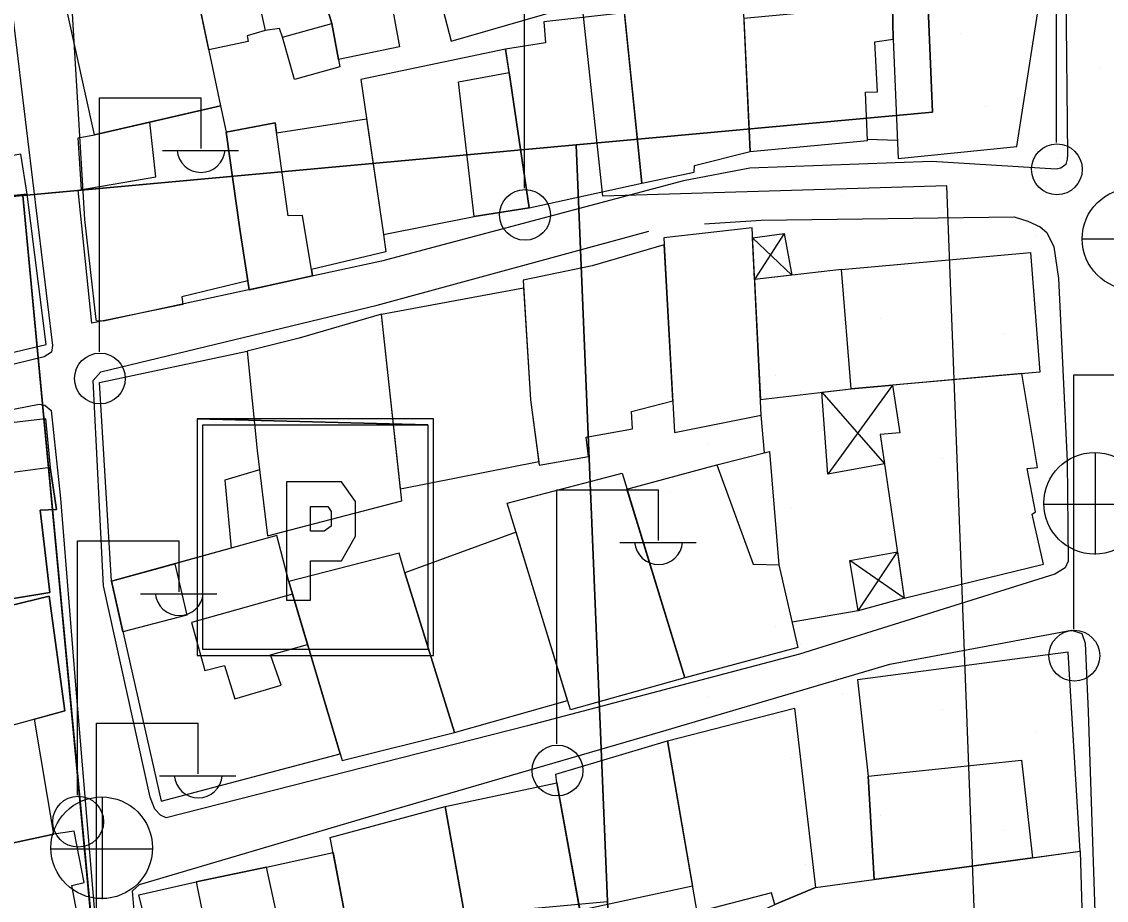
# Model space of a CAD drawing. Extents: x 417997 to 421451, y 4451742 to 4455216.
# Drawn here: x 419876.8 to 419951.5, y 4453561.2 to 4453621.7 of the extents above; entities that cross this region are included whole.
import ezdxf

# ---------------------------------------------------------------- set-up
doc = ezdxf.new("R2010")
doc.units = 0
for name, color, linetype in [('ADA', 7, 'Continuous'), ('ADAKENARI', 7, 'Continuous'), ('B_Mesken', 7, 'Continuous'), ('B_Sundurma', 7, 'Continuous'), ('B_Teras', 7, 'Continuous'), ('Default', 7, 'Continuous'), ('LJ_SEMBOL', 7, 'Continuous'), ('PL_AYA_PARK_DINLENME', 7, 'Continuous'), ('PL_GENEL_OTOPARK', 7, 'Continuous'), ('PL_TİCK', 7, 'Continuous'), ('S_Elektrik_Diregi', 7, 'Continuous'), ('S_Rogar_Kapagi', 7, 'Continuous'), ('S_Rogar_Kapagi_Buski', 7, 'Continuous'), ('Sinir_Duvar_tek_tarafa_ait', 7, 'Continuous'), ('SN_KENTSEL_DONUSUM', 7, 'Continuous'), ('TR_PARKALANI', 7, 'Continuous'), ('TR_TİCK', 7, 'Continuous'), ('Yol_Sose', 7, 'Continuous')]:
    doc.layers.add(name, color=color, linetype=linetype)

# ---------------------------------------------------------------- blocks, each defined once
blk = doc.blocks.new('POINT_DISPLAY')
at = {"layer": 'Default'}
blk.add_line((0, 0), (0, 0), dxfattribs=at)

msp = doc.modelspace()

# ---------------------------------------------------------------- linework, layer by layer
at = {"layer": 'ADA'}
for p, q in [((419936.236, 4453693.295), (419939.48, 4453615.503)), ((419936.236, 4453693.295), (419939.48, 4453615.503)), ((419919.263, 4453509.404), (419914.933, 4453613.254)), ((419919.263, 4453509.404), (419914.933, 4453613.254)), ((419876.826, 4453609.763), (419886.43, 4453508.247)), ((419876.826, 4453609.763), (419886.43, 4453508.247))]:
    msp.add_line(p, q, dxfattribs=at)
at = {"layer": 'ADAKENARI'}
msp.add_line((419829.377, 4453605.415), (419939.48, 4453615.503), dxfattribs=at)
msp.add_line((419829.377, 4453605.415), (419939.48, 4453615.503), dxfattribs=at)
at = {"layer": 'B_Mesken'}
for points in [[(419911.254, 4453633.994), (419909.011, 4453633.361), (419908.919, 4453633.811), (419903.478, 4453632.259), (419905.514, 4453623.582), (419906.332, 4453620.39), (419913.82, 4453622.551)], [(419905.514, 4453623.582), (419902.226, 4453623.005), (419902.782, 4453619.997), (419898.579, 4453619.124), (419898.116, 4453621.615), (419897.131, 4453624.858), (419895.608, 4453630.605), (419903.478, 4453632.259)], [(419898.579, 4453619.124), (419898.672, 4453618.624), (419895.536, 4453617.76), (419894.71, 4453620.659), (419894.505, 4453621.253), (419893.514, 4453621.118), (419892.289, 4453620.754), (419892.35, 4453620.36), (419889.637, 4453619.795), (419887.916, 4453627.945), (419888.588, 4453628.169), (419888.435, 4453629.116), (419891.592, 4453629.809), (419895.608, 4453630.605), (419897.131, 4453624.858), (419898.116, 4453621.615)], [(419887.916, 4453627.945), (419890.451, 4453615.939), (419881.78, 4453613.947), (419879.873, 4453622.536), (419880.667, 4453622.697), (419880.064, 4453626.261)], [(419918.163, 4453623.405), (419919.475, 4453610.621), (419923.065, 4453611.363), (419923.097, 4453611.825), (419926.921, 4453612.796), (419926.438, 4453623.302), (419922.455, 4453622.875), (419922.246, 4453624.187)], [(419936.784, 4453620.527), (419937.125, 4453612.299), (419945.289, 4453613.146), (419946.89, 4453623.475), (419936.727, 4453622.819)], [(419918.271, 4453622.35), (419912.712, 4453621.718), (419912.837, 4453620.282), (419910.08, 4453619.838), (419911.699, 4453608.918), (419919.475, 4453610.621)], [(419926.921, 4453612.796), (419935.01, 4453613.546), (419934.873, 4453616.869), (419935.687, 4453616.908), (419935.518, 4453620.349), (419936.784, 4453620.527), (419936.727, 4453622.819), (419933.892, 4453622.636), (419926.5, 4453621.958)], [(419910.08, 4453619.838), (419900.118, 4453617.75), (419901.665, 4453607.067), (419907.921, 4453608.306), (419911.699, 4453608.918), (419910.32, 4453618.221)], [(419880.655, 4453613.738), (419881.78, 4453613.947), (419885.582, 4453614.821), (419890.451, 4453615.939), (419890.837, 4453614.119), (419891.79, 4453607.432), (419892.332, 4453603.883), (419887.781, 4453602.786), (419887.85, 4453602.251), (419881.593, 4453600.96), (419880.638, 4453610.121), (419880.886, 4453610.164)], [(419900.512, 4453615.03), (419901.665, 4453607.067), (419901.833, 4453605.87), (419896.712, 4453604.661), (419896.785, 4453604.224), (419892.427, 4453603.254), (419892.332, 4453603.883), (419891.79, 4453607.432), (419890.837, 4453614.119), (419894.205, 4453614.759), (419894.302, 4453614.078)], [(419869.062, 4453609.046), (419866.275, 4453608.572), (419866.597, 4453606.196), (419867.994, 4453597.28), (419868.029, 4453597.052), (419878.45, 4453599.509), (419877.135, 4453609.852), (419876.688, 4453612.616), (419870.406, 4453611.536), (419870.825, 4453609.222)], [(419921.719, 4453593.441), (419927.688, 4453594.626), (419927.06, 4453607.532), (419920.975, 4453606.837)], [(419911.79, 4453595.691), (419912.406, 4453591.195), (419915.797, 4453591.777), (419915.626, 4453593.121), (419918.814, 4453593.703), (419918.747, 4453594.891), (419921.597, 4453595.628), (419921.002, 4453606.362), (419916.053, 4453604.913), (419911.284, 4453603.924)], [(419933.885, 4453596.449), (419933.222, 4453604.659), (419946.224, 4453605.827), (419946.873, 4453597.604)], [(419927.635, 4453595.719), (419933.885, 4453596.449), (419933.222, 4453604.659), (419927.233, 4453603.985)], [(419911.316, 4453603.407), (419911.79, 4453595.691), (419912.376, 4453591.415), (419902.843, 4453589.534), (419901.538, 4453601.593)], [(419892.975, 4453592.191), (419893.679, 4453586.317), (419902.929, 4453588.737), (419901.538, 4453601.593), (419895.875, 4453599.938), (419892.278, 4453599.03)], [(419893.134, 4453590.87), (419890.758, 4453590.164), (419891.184, 4453585.482), (419887.308, 4453584.403), (419882.95, 4453583.19), (419882.125, 4453596.871), (419892.278, 4453599.03), (419892.975, 4453592.191)], [(419936.721, 4453596.701), (419937.235, 4453593.419), (419935.873, 4453593.308), (419937.538, 4453582.028), (419947.12, 4453584.381), (419946.359, 4453587.816), (419946.588, 4453587.985), (419945.999, 4453590.958), (419946.711, 4453591.025), (419945.635, 4453597.494)], [(419867.778, 4453589.012), (419867.329, 4453591.998), (419873.412, 4453592.86), (419873.473, 4453593.839), (419878.406, 4453594.407), (419878.726, 4453591.036), (419879.148, 4453588.146), (419878.021, 4453588.095), (419878.702, 4453582.428), (419871.432, 4453581.235), (419871.29, 4453581.821), (419870.584, 4453581.985), (419868.654, 4453581.677)], [(419924.639, 4453591.216), (419928.269, 4453592.121), (419928.894, 4453584.337), (419930.213, 4453578.633), (419922.434, 4453576.552), (419918.44, 4453589.543)], [(419910.192, 4453588.567), (419918.102, 4453590.643), (419922.434, 4453576.552), (419914.555, 4453574.337)], [(419895.156, 4453583.171), (419894.319, 4453586.355), (419882.95, 4453583.19), (419886.359, 4453568.045), (419898.696, 4453571.306)], [(419910.8, 4453586.584), (419903.145, 4453583.768), (419906.557, 4453572.768), (419914.355, 4453574.992)], [(419903.145, 4453583.768), (419902.752, 4453585.134), (419895.156, 4453583.171), (419898.829, 4453570.861), (419906.557, 4453572.768)], [(419866.37, 4453570.581), (419868.699, 4453563.581), (419878.979, 4453565.777), (419877.645, 4453573.687), (419879.739, 4453574.264), (419878.647, 4453582.164), (419863.665, 4453578.524), (419864.446, 4453574.378), (419864.686, 4453573.103), (419865.886, 4453573.381)], [(419949.645, 4453564.608), (419948.828, 4453578.302), (419934.322, 4453576.397), (419935.059, 4453569.779), (419935.472, 4453562.653), (419946.363, 4453564.155)], [(419921.228, 4453572.205), (419929.985, 4453574.456), (419931.428, 4453562.095), (419928.616, 4453560.933), (419928.406, 4453561.73), (419923.273, 4453560.402)], [(419913.609, 4453569.304), (419913.549, 4453569.914), (419921.228, 4453572.205), (419922.964, 4453562.187), (419915.205, 4453560.521)], [(419905.918, 4453567.688), (419913.609, 4453569.304), (419915.466, 4453559.083), (419911.78, 4453558.159), (419912.408, 4453554.792), (419908.368, 4453553.953)], [(419900.746, 4453551.152), (419898.006, 4453565.554), (419905.918, 4453567.688), (419908.552, 4453552.919)], [(419868.699, 4453563.581), (419866.478, 4453563.068), (419867.44, 4453559.337), (419868.059, 4453555.711), (419880.866, 4453558.732), (419880.208, 4453562.238), (419881.057, 4453562.444), (419880.366, 4453565.979), (419878.979, 4453565.777)], [(419931.428, 4453562.095), (419949.645, 4453564.608), (419950.091, 4453549.625), (419928.64, 4453548.492), (419926.916, 4453560.131), (419928.616, 4453560.933)], [(419890.342, 4453554.794), (419886.718, 4453553.853), (419884.834, 4453561.609), (419888.766, 4453562.495), (419893.61, 4453563.503), (419898.203, 4453564.516), (419899.641, 4453556.962), (419895.249, 4453556.036)]]:
    msp.add_lwpolyline(points, close=True, dxfattribs=at)
at = {"layer": 'B_Sundurma'}
for p, q in [((419927.094, 4453606.834), (419929.789, 4453604.273)), ((419929.272, 4453607.142), (419927.233, 4453603.985)), ((419931.865, 4453596.213), (419936.173, 4453591.274)), ((419936.721, 4453596.701), (419932.284, 4453590.575)), ((419934.357, 4453581.161), (419937.066, 4453585.22)), ((419937.538, 4453582.028), (419933.781, 4453584.629))]:
    msp.add_line(p, q, dxfattribs=at)
for points in [[(419927.094, 4453606.834), (419929.272, 4453607.142), (419929.789, 4453604.273), (419927.233, 4453603.985)], [(419931.865, 4453596.213), (419933.885, 4453596.449), (419936.721, 4453596.701), (419937.235, 4453593.419), (419935.873, 4453593.308), (419936.173, 4453591.274), (419932.284, 4453590.575)], [(419937.538, 4453582.028), (419934.357, 4453581.161), (419933.781, 4453584.629), (419937.066, 4453585.22)]]:
    msp.add_lwpolyline(points, close=True, dxfattribs=at)
at = {"layer": 'B_Teras'}
for points in [[(419891.592, 4453629.809), (419893.514, 4453621.118), (419892.289, 4453620.754), (419892.35, 4453620.36), (419889.637, 4453619.795), (419887.916, 4453627.945), (419888.588, 4453628.169), (419888.435, 4453629.116)], [(419898.116, 4453621.615), (419898.672, 4453618.624), (419895.536, 4453617.76), (419894.71, 4453620.659)], [(419911.699, 4453608.918), (419907.921, 4453608.306), (419906.829, 4453617.598), (419910.32, 4453618.221)], [(419890.451, 4453615.939), (419890.837, 4453614.119), (419891.79, 4453607.432), (419892.332, 4453603.883), (419887.781, 4453602.786), (419887.85, 4453602.251), (419881.593, 4453600.96), (419880.638, 4453610.121), (419886.003, 4453611.046), (419885.582, 4453614.821)], [(419890.837, 4453614.119), (419891.79, 4453607.432), (419892.427, 4453603.254), (419896.785, 4453604.224), (419896.092, 4453608.377), (419895.116, 4453608.362), (419894.205, 4453614.759)], [(419866.597, 4453606.196), (419868.029, 4453597.052), (419878.45, 4453599.509), (419877.135, 4453609.852), (419869.062, 4453609.046), (419869.148, 4453606.375)], [(419867.778, 4453589.012), (419868.654, 4453581.677), (419870.584, 4453581.985), (419871.29, 4453581.821), (419871.432, 4453581.235), (419878.702, 4453582.428), (419878.021, 4453588.095), (419879.148, 4453588.146), (419878.726, 4453591.036), (419873.535, 4453590.35), (419873.624, 4453589.68)], [(419918.44, 4453589.543), (419924.639, 4453591.216), (419927.14, 4453584.376), (419928.894, 4453584.337), (419930.213, 4453578.633), (419922.434, 4453576.552)], [(419887.308, 4453584.403), (419888.133, 4453580.867), (419883.731, 4453579.723), (419882.95, 4453583.19)], [(419866.37, 4453570.581), (419865.886, 4453573.381), (419864.686, 4453573.103), (419863.665, 4453578.524), (419878.647, 4453582.164), (419879.739, 4453574.264)], [(419895.413, 4453582.309), (419888.461, 4453580.355), (419889.358, 4453577.059), (419890.73, 4453577.392), (419891.426, 4453575.108), (419894.616, 4453576.03), (419893.895, 4453578.139), (419896.448, 4453578.841)], [(419935.472, 4453562.653), (419935.059, 4453569.779), (419945.622, 4453570.867), (419946.363, 4453564.155)], [(419890.342, 4453554.794), (419895.249, 4453556.036), (419893.61, 4453563.503), (419888.766, 4453562.495)]]:
    msp.add_lwpolyline(points, close=True, dxfattribs=at)
at = {"layer": 'LJ_SEMBOL'}
for points in [[(419905.123, 4453594.372), (419888.835, 4453594.372), (419904.716, 4453593.965), (419904.716, 4453578.492), (419889.243, 4453578.492), (419889.243, 4453593.965), (419904.716, 4453593.965), (419888.835, 4453594.372), (419888.835, 4453578.085), (419905.123, 4453578.085), (419905.123, 4453594.372)], [(419905.123, 4453594.372), (419888.835, 4453594.372), (419904.716, 4453593.965), (419904.716, 4453578.492), (419889.243, 4453578.492), (419889.243, 4453593.965), (419904.716, 4453593.965), (419888.835, 4453594.372), (419888.835, 4453578.085), (419905.123, 4453578.085), (419905.123, 4453594.372)], [(419899.737, 4453588.682), (419898.787, 4453590.039), (419898.074, 4453590.039), (419894.986, 4453590.039), (419894.986, 4453581.896), (419896.649, 4453581.896), (419896.649, 4453584.61), (419897.837, 4453584.61), (419898.787, 4453584.61), (419899.737, 4453586.307), (419899.737, 4453587.664), (419899.737, 4453588.682)], [(419899.737, 4453588.682), (419898.787, 4453590.039), (419898.074, 4453590.039), (419894.986, 4453590.039), (419894.986, 4453581.896), (419896.649, 4453581.896), (419896.649, 4453584.61), (419897.837, 4453584.61), (419898.787, 4453584.61), (419899.737, 4453586.307), (419899.737, 4453587.664), (419899.737, 4453588.682)], [(419896.649, 4453586.646), (419896.649, 4453588.343), (419897.124, 4453588.343), (419897.837, 4453588.343), (419898.074, 4453588.004), (419898.074, 4453587.325), (419898.074, 4453586.986), (419897.599, 4453586.646), (419897.124, 4453586.646), (419896.649, 4453586.646)], [(419896.649, 4453586.646), (419896.649, 4453588.343), (419897.124, 4453588.343), (419897.837, 4453588.343), (419898.074, 4453588.004), (419898.074, 4453587.325), (419898.074, 4453586.986), (419897.599, 4453586.646), (419897.124, 4453586.646), (419896.649, 4453586.646)]]:
    msp.add_lwpolyline(points, dxfattribs=at)
at = {"layer": 'PL_AYA_PARK_DINLENME'}
msp.add_lwpolyline([(419961.346, 4453475.151), (419952.203, 4453694.422), (419939.231, 4453693.506), (419936.236, 4453693.295), (419939.48, 4453615.503), (419914.933, 4453613.254), (419917.106, 4453561.136), (419919.263, 4453509.404), (419938.371, 4453510.078), (419942.109, 4453420.444), (419955.882, 4453420.929), (419963.74, 4453417.744), (419961.346, 4453475.151)], dxfattribs=at)
msp.add_lwpolyline([(419961.346, 4453475.151), (419952.203, 4453694.422), (419939.231, 4453693.506), (419936.236, 4453693.295), (419939.48, 4453615.503), (419914.933, 4453613.254), (419917.106, 4453561.136), (419919.263, 4453509.404), (419938.371, 4453510.078), (419942.109, 4453420.444), (419955.882, 4453420.929), (419963.74, 4453417.744), (419961.346, 4453475.151)], dxfattribs=at)
at = {"layer": 'PL_GENEL_OTOPARK'}
msp.add_lwpolyline([(419917.106, 4453561.136), (419914.933, 4453613.254), (419876.826, 4453609.763), (419881.733, 4453557.895), (419917.106, 4453561.136)], dxfattribs=at)
msp.add_lwpolyline([(419917.106, 4453561.136), (419914.933, 4453613.254), (419876.826, 4453609.763), (419881.733, 4453557.895), (419917.106, 4453561.136)], dxfattribs=at)
at = {"layer": 'PL_TİCK'}
for points in [[(419876.826, 4453609.763), (419914.933, 4453613.254), (419939.48, 4453615.503), (419936.236, 4453693.295), (419830.901, 4453685.861), (419821.985, 4453675.214), (419827.564, 4453622.822), (419829.377, 4453605.415), (419876.826, 4453609.763)], [(419876.826, 4453609.763), (419914.933, 4453613.254), (419939.48, 4453615.503), (419936.236, 4453693.295), (419830.901, 4453685.861), (419821.985, 4453675.214), (419827.564, 4453622.822), (419829.377, 4453605.415), (419876.826, 4453609.763)], [(419919.263, 4453509.404), (419886.43, 4453508.247), (419881.733, 4453557.895), (419876.826, 4453609.763), (419829.377, 4453605.415), (419831.705, 4453583.063), (419832.324, 4453578.113), (419834.986, 4453553.108), (419836.792, 4453536.147), (419839.037, 4453515.07), (419840.838, 4453498.148), (419841.492, 4453492.013), (419842.204, 4453470.497), (419842.802, 4453452.417), (419843.81, 4453421.983), (419848.972, 4453417.162), (419886.393, 4453418.48), (419903.395, 4453419.079), (419942.109, 4453420.444), (419938.371, 4453510.078), (419919.263, 4453509.404)], [(419919.263, 4453509.404), (419886.43, 4453508.247), (419881.733, 4453557.895), (419876.826, 4453609.763), (419829.377, 4453605.415), (419831.705, 4453583.063), (419832.324, 4453578.113), (419834.986, 4453553.108), (419836.792, 4453536.147), (419839.037, 4453515.07), (419840.838, 4453498.148), (419841.492, 4453492.013), (419842.204, 4453470.497), (419842.802, 4453452.417), (419843.81, 4453421.983), (419848.972, 4453417.162), (419886.393, 4453418.48), (419903.395, 4453419.079), (419942.109, 4453420.444), (419938.371, 4453510.078), (419919.263, 4453509.404)]]:
    msp.add_lwpolyline(points, dxfattribs=at)
at = {"layer": 'S_Elektrik_Diregi'}
for p, q in [((419948.016, 4453613.399), (419948.016, 4453630.899)), ((419911.384, 4453610.259), (419911.384, 4453627.759)), ((419882.107, 4453598.995), (419882.107, 4453616.495)), ((419882.107, 4453616.495), (419889.107, 4453616.495)), ((419889.107, 4453612.995), (419889.107, 4453616.495)), ((419886.447, 4453612.855), (419891.697, 4453612.855)), ((419949.216, 4453579.903), (419949.216, 4453597.403)), ((419949.216, 4453597.403), (419956.216, 4453597.403)), ((419913.618, 4453571.994), (419913.618, 4453589.494)), ((419913.618, 4453589.494), (419920.618, 4453589.494)), ((419920.618, 4453585.994), (419920.618, 4453589.494)), ((419880.608, 4453568.473), (419880.608, 4453585.973)), ((419880.608, 4453585.973), (419887.608, 4453585.973)), ((419887.608, 4453582.473), (419887.608, 4453585.973)), ((419917.958, 4453585.854), (419923.208, 4453585.854)), ((419884.948, 4453582.333), (419890.198, 4453582.333)), ((419881.917, 4453555.93), (419881.917, 4453573.43)), ((419881.917, 4453573.43), (419888.917, 4453573.43)), ((419888.917, 4453569.93), (419888.917, 4453573.43)), ((419886.257, 4453569.79), (419891.507, 4453569.79))]:
    msp.add_line(p, q, dxfattribs=at)
for centre in [(419948.052, 4453611.563), (419911.42, 4453608.423), (419882.143, 4453597.159), (419949.252, 4453578.067), (419913.654, 4453570.159), (419880.644, 4453566.637)]:
    msp.add_circle(centre, 1.75, dxfattribs=at)
for centre in [(419889.107, 4453613.008), (419920.619, 4453586.007), (419887.609, 4453582.486), (419888.918, 4453569.942)]:
    msp.add_arc(centre, 1.658, 184.83843, 355.14641, dxfattribs=at)
at = {"layer": 'S_Rogar_Kapagi'}
for p, q in [((419950.698, 4453585.036), (419950.698, 4453592.036)), ((419947.128, 4453588.501), (419954.128, 4453588.501)), ((419882.322, 4453561.311), (419882.322, 4453568.311)), ((419878.752, 4453564.776), (419885.752, 4453564.776))]:
    msp.add_line(p, q, dxfattribs=at)
for centre in [(419950.645, 4453588.564), (419882.269, 4453564.839)]:
    msp.add_circle(centre, 3.5, dxfattribs=at)
at = {"layer": 'S_Rogar_Kapagi_Buski'}
msp.add_line((419949.792, 4453606.772), (419956.792, 4453606.772), dxfattribs=at)
msp.add_circle((419953.292, 4453606.772), 3.5, dxfattribs=at)
at = {"layer": 'Sinir_Duvar_tek_tarafa_ait'}
for points in [[(419937.074, 4453613.54), (419935.007, 4453613.615)], [(419927.911, 4453592.031), (419927.688, 4453594.626)], [(419934.357, 4453581.161), (419929.808, 4453580.383)]]:
    msp.add_lwpolyline(points, dxfattribs=at)
at = {"layer": 'SN_KENTSEL_DONUSUM'}
for p, q in [((419916.781, 4453609.708), (419906.734, 4453703.006)), ((419916.781, 4453609.708), (419906.734, 4453703.006)), ((419940.464, 4453610.426), (419916.781, 4453609.708)), ((419940.464, 4453610.426), (419916.781, 4453609.708)), ((419944.77, 4453497.033), (419940.464, 4453610.426)), ((419944.77, 4453497.033), (419940.464, 4453610.426))]:
    msp.add_line(p, q, dxfattribs=at)
at = {"layer": 'TR_TİCK'}
for points in [[(419830.901, 4453685.861), (419821.985, 4453675.214), (419827.564, 4453622.822), (419829.377, 4453605.415), (419876.826, 4453609.763), (419914.933, 4453613.254), (419939.48, 4453615.503), (419936.236, 4453693.295), (419830.901, 4453685.861)], [(419830.901, 4453685.861), (419821.985, 4453675.214), (419827.564, 4453622.822), (419829.377, 4453605.415), (419876.826, 4453609.763), (419914.933, 4453613.254), (419939.48, 4453615.503), (419936.236, 4453693.295), (419830.901, 4453685.861)], [(419881.733, 4453557.895), (419876.826, 4453609.763), (419829.377, 4453605.415), (419831.705, 4453583.063), (419832.324, 4453578.113), (419834.986, 4453553.108), (419836.792, 4453536.147), (419839.037, 4453515.07), (419840.838, 4453498.148), (419841.492, 4453492.013), (419842.204, 4453470.497), (419842.802, 4453452.417), (419843.81, 4453421.983), (419848.972, 4453417.162), (419886.393, 4453418.48), (419903.395, 4453419.079), (419942.109, 4453420.444), (419938.371, 4453510.078), (419919.263, 4453509.404), (419886.43, 4453508.247), (419881.733, 4453557.895)], [(419881.733, 4453557.895), (419876.826, 4453609.763), (419829.377, 4453605.415), (419831.705, 4453583.063), (419832.324, 4453578.113), (419834.986, 4453553.108), (419836.792, 4453536.147), (419839.037, 4453515.07), (419840.838, 4453498.148), (419841.492, 4453492.013), (419842.204, 4453470.497), (419842.802, 4453452.417), (419843.81, 4453421.983), (419848.972, 4453417.162), (419886.393, 4453418.48), (419903.395, 4453419.079), (419942.109, 4453420.444), (419938.371, 4453510.078), (419919.263, 4453509.404), (419886.43, 4453508.247), (419881.733, 4453557.895)]]:
    msp.add_lwpolyline(points, dxfattribs=at)
at = {"layer": 'Yol_Sose'}
for points in [[(419946.827, 4453656.309), (419948.664, 4453623.782), (419948.792, 4453612.572), (419948.757, 4453612.266), (419948.67, 4453611.896), (419948.332, 4453611.646), (419947.993, 4453611.581), (419939.426, 4453612.112)], [(419828.106, 4453614.534), (419828.052, 4453617.002), (419828.075, 4453617.131), (419828.462, 4453617.295), (419865.848, 4453625.125), (419874.807, 4453626.688), (419875.363, 4453626.533), (419875.648, 4453626.302), (419876.812, 4453616.52), (419878.869, 4453599.441), (419878.802, 4453598.974), (419878.315, 4453598.645), (419859.274, 4453594.014)], [(419939.426, 4453612.112), (419926.894, 4453611.64), (419922.344, 4453610.765), (419901.539, 4453605.245), (419882.386, 4453601.107), (419881.911, 4453601.14), (419881.876, 4453601.231), (419881.106, 4453608.109), (419880.013, 4453626.526)], [(419923.779, 4453607.813), (419927.682, 4453608.057), (419945.114, 4453608.296), (419946.049, 4453607.985), (419946.909, 4453607.591), (419947.368, 4453607.223), (419947.838, 4453606.219), (419948.15, 4453604.035)], [(419948.15, 4453604.035), (419948.764, 4453591.462), (419948.817, 4453584.567), (419948.614, 4453584.109), (419947.909, 4453583.686), (419930.328, 4453578.174), (419911.593, 4453573.234), (419886.709, 4453566.899), (419886.325, 4453567.083), (419885.937, 4453567.493), (419885.606, 4453568.323), (419882.392, 4453582.882), (419881.675, 4453597.015), (419882.208, 4453597.615), (419901.227, 4453602.207), (419919.947, 4453607.312)], [(419865.419, 4453592.954), (419877.952, 4453595.38), (419878.351, 4453595.332), (419878.776, 4453594.961), (419879.434, 4453588.901), (419880.451, 4453576.036), (419881.905, 4453558.761), (419881.757, 4453558.401), (419881.224, 4453558), (419866.908, 4453554.677)], [(419863.205, 4453495.173), (419887.549, 4453512.956), (419889.295, 4453515.611), (419889.759, 4453518.558), (419886.597, 4453535.428), (419884.387, 4453561.874), (419884.867, 4453562.306), (419900.084, 4453566.8), (419920.753, 4453572.828), (419936.547, 4453577.474), (419949.052, 4453579.83), (419949.759, 4453579.604), (419949.998, 4453578.932), (419950.203, 4453574.237), (419950.809, 4453556.292)]]:
    msp.add_lwpolyline(points, dxfattribs=at)

# ---------------------------------------------------------------- block references
at = {"layer": 'TR_PARKALANI', "xscale": 0.1, "yscale": 0.10000000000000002}
for p in [(419941.383, 4453620.911), (419941.383, 4453620.911), (419951.002, 4453618.543), (419951.002, 4453618.543), (419943.159, 4453615.879), (419943.159, 4453615.879), (419928.671, 4453614.273), (419928.671, 4453614.273), (419930.417, 4453613.158), (419930.417, 4453613.158), (419948.062, 4453612.298), (419948.062, 4453612.298), (419924.07, 4453609.507), (419924.07, 4453609.507), (419933.29, 4453609.693), (419933.29, 4453609.693), (419940.196, 4453608.569), (419940.196, 4453608.569), (419946.543, 4453607.011), (419946.543, 4453607.011), (419921.352, 4453606.224), (419921.352, 4453606.224), (419929.777, 4453605.177), (419929.777, 4453605.177), (419935.916, 4453601.304), (419935.916, 4453601.304), (419944.341, 4453600.257), (419944.341, 4453600.257), (419928.671, 4453597.35), (419928.671, 4453597.35), (419930.417, 4453596.235), (419930.417, 4453596.235), (419948.062, 4453595.375), (419948.062, 4453595.375), (419924.07, 4453592.583), (419924.07, 4453592.583), (419933.29, 4453592.77), (419933.29, 4453592.77), (419940.196, 4453591.646), (419940.196, 4453591.646), (419946.543, 4453590.088), (419946.543, 4453590.088), (419921.352, 4453589.301), (419921.352, 4453589.301), (419929.777, 4453588.254), (419929.777, 4453588.254), (419935.916, 4453584.381), (419935.916, 4453584.381), (419944.341, 4453583.334), (419944.341, 4453583.334), (419928.671, 4453580.051), (419928.671, 4453580.051), (419930.417, 4453578.936), (419930.417, 4453578.936), (419948.062, 4453578.076), (419948.062, 4453578.076), (419924.07, 4453575.284), (419924.07, 4453575.284), (419933.29, 4453575.471), (419933.29, 4453575.471), (419940.196, 4453574.347), (419940.196, 4453574.347), (419946.543, 4453572.789), (419946.543, 4453572.789), (419921.352, 4453572.002), (419921.352, 4453572.002), (419929.777, 4453570.955), (419929.777, 4453570.955), (419935.916, 4453567.082), (419935.916, 4453567.082), (419944.341, 4453566.034), (419944.341, 4453566.034), (419930.74, 4453563.692), (419930.74, 4453563.692), (419932.485, 4453562.577), (419932.485, 4453562.577), (419950.13, 4453561.717), (419950.13, 4453561.717)]:
    msp.add_blockref('POINT_DISPLAY', p, dxfattribs=at)

doc.saveas('drawing.dxf')
